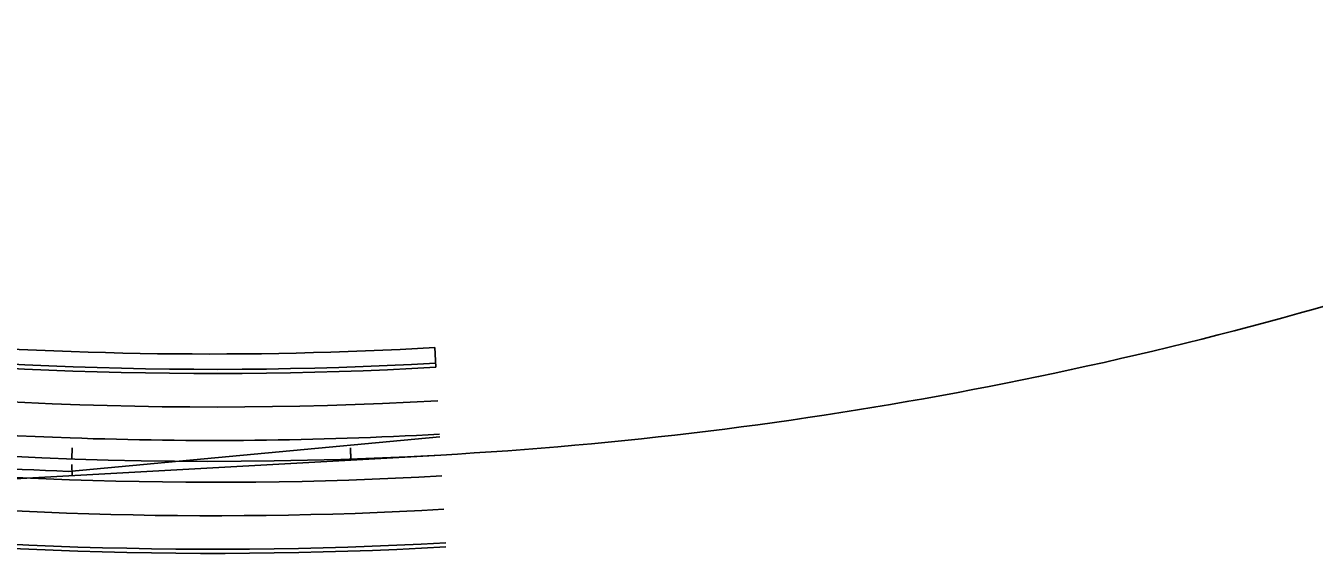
# Model space of a CAD drawing. Extents: x 2338610 to 2351914, y 366540 to 376484.
# Drawn here: x 2346249 to 2346710.6, y 367092.9 to 367283.5 of the extents above; entities that cross this region are included whole.
import ezdxf

# ---------------------------------------------------------------- set-up
doc = ezdxf.new("R2010")
doc.units = 0
for name, color, linetype in [('RD_HC_Cl', 7, 'Continuous'), ('RD_HC_CL_Rel', 7, 'Continuous'), ('RD_HC_Data_Tic_Rel', 7, 'Continuous'), ('RD_PD_Final_LnLine', 7, 'Continuous'), ('RD_PD_Final_TrvlWay', 7, 'Continuous'), ('RD_PD_FOC', 7, 'Continuous'), ('RD_PD_SW', 7, 'Continuous'), ('TR SN UNASSIGNED 7', 7, 'Continuous')]:
    doc.layers.add(name, color=color, linetype=linetype)

msp = doc.modelspace()

# ---------------------------------------------------------------- linework, layer by layer
at = {"layer": 'RD_HC_Cl'}
msp.add_line((2345745.29, 367092.95), (2346397.7, 367129.6), dxfattribs=at)
msp.add_arc((2346316.34, 368577.71), 1450.39, 273.21556, 288.40005, dxfattribs=at)
at = {"layer": 'RD_HC_CL_Rel'}
msp.add_arc((2346316.34, 368577.71), 1450.39, 243.16427, 273.21556, dxfattribs=at)
at = {"layer": 'RD_HC_Data_Tic_Rel'}
for p, q in [((2346265.51, 367128.21), (2346265.65, 367132.21)), ((2346365.49, 367128.15), (2346365.36, 367132.15))]:
    msp.add_line(p, q, dxfattribs=at)
at = {"layer": 'RD_PD_Final_LnLine'}
for radius, start, end in [(1430.89, 247.96294, 273.21556), (1418.89, 250.82997, 273.21556), (1442.89, 259.96043, 267.9572), (1442.89, 267.9572, 273.21556), (1469.89, 263.29213, 273.21556), (1481.89, 262.34048, 273.21556)]:
    msp.add_arc((2346316.34, 368577.71), radius, start, end, dxfattribs=at)
at = {"layer": 'RD_PD_Final_TrvlWay'}
msp.add_line((2346397.33, 367136.12), (2346264.3, 367123.75), dxfattribs=at)
for radius, end in [(1454.89, 267.94994), (1457.89, 273.21556)]:
    msp.add_arc((2346316.34, 368577.71), radius, 262.71963, end, dxfattribs=at)
at = {"layer": 'RD_PD_FOC'}
for radius, start, end in [(1417.39, 250.82997, 273.21554), (1483.39, 262.34048, 273.21556)]:
    msp.add_arc((2346316.34, 368577.71), radius, start, end, dxfattribs=at)
at = {"layer": 'RD_PD_SW'}
msp.add_line((2346395.53, 367168.12), (2346395.93, 367161.13), dxfattribs=at)
msp.add_arc((2346314.86, 368577.91), 1412.09, 257.15834, 273.27515, dxfattribs=at)
at = {"layer": 'TR SN UNASSIGNED 7'}
for p, q in [((2346365.51, 367127.79), (2346365.29, 367131.79)), ((2346265.67, 367122.18), (2346265.45, 367126.18))]:
    msp.add_line(p, q, dxfattribs=at)

doc.saveas('drawing.dxf')
